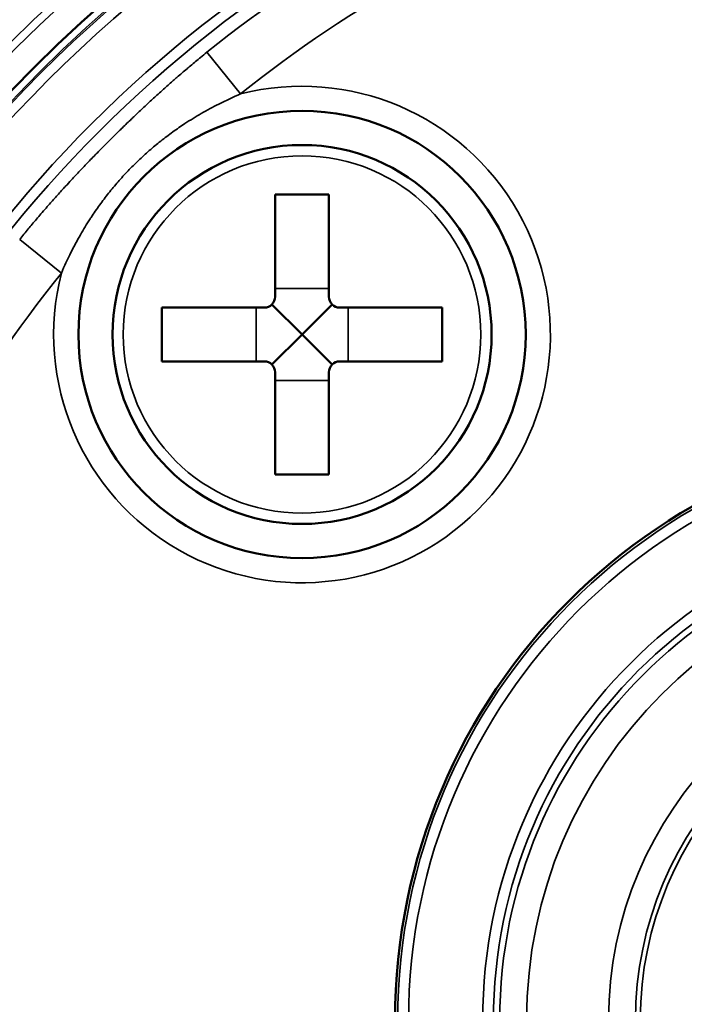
# Model space of a CAD drawing. Header units: millimetres. Extents: x 50 to 3176, y 50 to 2109.
# Tile 421 of 656: x 1170 to 1182, y 1666 to 1684. Entities that reach past the tile are written whole.
import ezdxf

# ---------------------------------------------------------------- set-up
doc = ezdxf.new("R2010")
doc.units = ezdxf.units.MM
doc.header["$LTSCALE"] = 10
doc.layers.add('Visible (ISO)', color=7, linetype='Continuous', lineweight=50)
doc.layers.add('Visible Narrow (ISO)', color=7, linetype='Continuous', lineweight=35)

msp = doc.modelspace()

# ---------------------------------------------------------------- linework, layer by layer
at = {"layer": 'Visible (ISO)'}
for p, q in [((1174.725, 1680.8895), (1174.725, 1678.9895)), ((1175.725, 1680.8895), (1174.725, 1680.8895)), ((1175.725, 1680.8895), (1175.725, 1678.9895)), ((1172.625, 1678.7895), (1172.625, 1677.7895)), ((1172.625, 1678.7895), (1174.525, 1678.7895)), ((1175.225, 1678.2895), (1174.6665, 1678.8481)), ((1175.225, 1678.2895), (1175.7836, 1678.8481)), ((1175.925, 1678.7895), (1177.825, 1678.7895)), ((1177.825, 1678.7895), (1177.825, 1677.7895)), ((1175.225, 1678.2895), (1174.6665, 1677.7309)), ((1175.225, 1678.2895), (1175.7836, 1677.7309)), ((1172.625, 1677.7895), (1174.525, 1677.7895)), ((1175.925, 1677.7895), (1177.825, 1677.7895)), ((1174.725, 1677.5895), (1174.725, 1675.6895)), ((1175.725, 1677.5895), (1175.725, 1675.6895)), ((1175.725, 1675.6895), (1174.725, 1675.6895))]:
    msp.add_line(p, q, dxfattribs=at)
for centre, radius in [((1187.953, 1665.5616), 25.0206), ((1175.225, 1678.2895), 4.15), ((1175.225, 1678.2895), 3.5172), ((1187.953, 1665.5616), 11.0017)]:
    msp.add_circle(centre, radius, dxfattribs=at)
for centre, start, end in [((1174.525, 1678.9895), 270, 0), ((1175.925, 1678.9895), 180, 270), ((1174.525, 1677.5895), 0, 90), ((1175.925, 1677.5895), 90, 180)]:
    msp.add_arc(centre, 0.2, start, end, dxfattribs=at)
at = {"layer": 'Visible Narrow (ISO)'}
for p, q in [((1173.4601, 1683.5284), (1174.0845, 1682.7544)), ((1170.7602, 1679.4301), (1169.9861, 1680.0545)), ((1174.725, 1679.143), (1175.725, 1679.143)), ((1174.3715, 1677.7895), (1174.3715, 1678.7895)), ((1176.0786, 1678.7895), (1176.0786, 1677.7895)), ((1175.725, 1677.4359), (1174.725, 1677.4359))]:
    msp.add_line(p, q, dxfattribs=at)
for centre, radius in [((1187.953, 1665.5616), 26.1573), ((1187.953, 1665.5616), 25.6575), ((1187.953, 1665.5616), 25.5128), ((1187.953, 1665.5616), 25.0203), ((1187.953, 1665.5616), 24.8897), ((1175.225, 1678.2895), 3.3172), ((1187.953, 1665.5616), 10.9511), ((1187.953, 1665.5616), 10.7511), ((1187.953, 1665.5616), 9.3757), ((1187.953, 1665.5616), 9.1758), ((1187.953, 1665.5616), 9.0597), ((1187.953, 1665.5616), 8.56), ((1187.953, 1665.5616), 7.04), ((1187.953, 1665.5616), 6.5403), ((1187.953, 1665.5616), 6.4512)]:
    msp.add_circle(centre, radius, dxfattribs=at)
for centre, radius, start, end in [((1187.953, 1665.5616), 24.8613, 103.63945, 166.36055), ((1187.953, 1665.5616), 24.6727, 103.63945, 166.36055), ((1187.953, 1665.5616), 23.5269, 107.71014, 162.28986), ((1187.953, 1665.5616), 23.328, 107.71014, 162.28986), ((1187.953, 1665.5616), 23.0836, 108.36346, 128.89125), ((1187.953, 1665.5616), 22.0891, 108.36406, 128.89125), ((1175.225, 1678.2895), 4.6083, 165.66987, 104.33013), ((1187.953, 1665.5616), 22.0891, 141.10875, 161.63649)]:
    msp.add_arc(centre, radius, start, end, dxfattribs=at)
for points, knots in [([(1169.9861, 1680.0545), (1170.039, 1680.1201), (1170.0918, 1680.1846), (1170.169, 1680.2778), (1170.1937, 1680.3073), (1170.2723, 1680.401), (1170.326, 1680.4643), (1170.4115, 1680.5636), (1170.4434, 1680.6005), (1170.4906, 1680.6545), (1170.5059, 1680.6721), (1170.5704, 1680.7454), (1170.6191, 1680.8004), (1170.7186, 1680.9114), (1170.7692, 1680.9673), (1170.8252, 1681.0285), (1170.8308, 1681.0347), (1170.873, 1681.0808), (1170.9096, 1681.1205), (1170.9987, 1681.2165), (1171.0513, 1681.2726), (1171.1229, 1681.3484), (1171.1421, 1681.3687), (1171.2153, 1681.4456), (1171.2691, 1681.5017), (1171.3511, 1681.5863), (1171.3791, 1681.6152), (1171.4339, 1681.6712), (1171.4606, 1681.6984), (1171.5473, 1681.7865), (1171.6075, 1681.8471), (1171.7122, 1681.9514), (1171.7566, 1681.9954), (1171.8246, 1682.0623), (1171.848, 1682.0852), (1171.927, 1682.1624), (1171.9828, 1682.2164), (1172.0602, 1682.2907), (1172.0812, 1682.3108), (1172.1569, 1682.383), (1172.2119, 1682.435), (1172.2967, 1682.5144), (1172.3259, 1682.5417), (1172.3665, 1682.5794), (1172.3778, 1682.5898), (1172.4429, 1682.65), (1172.4974, 1682.6999), (1172.5871, 1682.7813), (1172.6218, 1682.8127), (1172.7111, 1682.8927), (1172.7663, 1682.9417), (1172.8407, 1683.0071), (1172.8591, 1683.0232), (1172.8865, 1683.0471), (1172.8954, 1683.0548), (1172.9655, 1683.1158), (1173.0278, 1683.1694), (1173.105, 1683.2349), (1173.1187, 1683.2465), (1173.1949, 1683.3107), (1173.2583, 1683.3636), (1173.3294, 1683.4221), (1173.3359, 1683.4274), (1173.3813, 1683.4646), (1173.4205, 1683.4965), (1173.4601, 1683.5284)], [0.00000003, 0.00000003, 0.00000003, 0.00000003, 0.04577501, 0.04577501, 0.06723995, 0.06723995, 0.11450393, 0.11450393, 0.14285714, 0.14285714, 0.15658812, 0.15658812, 0.20063894, 0.20063894, 0.2468786, 0.2468786, 0.25202801, 0.25202801, 0.28571429, 0.28571429, 0.33439938, 0.33439938, 0.352258, 0.352258, 0.40243849, 0.40243849, 0.42857143, 0.42857143, 0.45340455, 0.45340455, 0.50921523, 0.50921523, 0.55003756, 0.55003756, 0.57142857, 0.57142857, 0.62186743, 0.62186743, 0.64061934, 0.64061934, 0.68905318, 0.68905318, 0.71428571, 0.71428571, 0.72394236, 0.72394236, 0.76987773, 0.76987773, 0.79846887, 0.79846887, 0.84269176, 0.84269176, 0.85714286, 0.85714286, 0.86404378, 0.86404378, 0.91142324, 0.91142324, 0.92160876, 0.92160876, 0.96774341, 0.96774341, 0.97238412, 0.97238412, 0.99999999, 0.99999999, 0.99999999, 0.99999999]), ([(1170.7602, 1679.4301), (1170.8142, 1679.5575), (1170.8732, 1679.6858), (1170.9918, 1679.9227), (1171.0499, 1680.0315), (1171.1687, 1680.2386), (1171.2287, 1680.3369), (1171.298, 1680.4437), (1171.304, 1680.4529), (1171.3611, 1680.5398), (1171.4143, 1680.6169), (1171.5231, 1680.7673), (1171.5787, 1680.8407), (1171.6931, 1680.9846), (1171.7517, 1681.055), (1171.8717, 1681.1927), (1171.9331, 1681.2598), (1172.0274, 1681.3585), (1172.0592, 1681.3911), (1172.1556, 1681.4875), (1172.2214, 1681.5504), (1172.3565, 1681.6737), (1172.4258, 1681.7342), (1172.5676, 1681.8521), (1172.6401, 1681.9096), (1172.7886, 1682.0221), (1172.8646, 1682.077), (1172.9783, 1682.1552), (1173.0153, 1682.1801), (1173.1521, 1682.27), (1173.2528, 1682.3319), (1173.4627, 1682.4535), (1173.5722, 1682.5125), (1173.8162, 1682.6355), (1173.9507, 1682.6976), (1174.0845, 1682.7544)], [0, 0, 0, 0, 0.0926342, 0.0926342, 0.1713171, 0.1713171, 0.2431904, 0.2431904, 0.25, 0.25, 0.3073599, 0.3073599, 0.3631527, 0.3631527, 0.4182934, 0.4182934, 0.4727635, 0.4727635, 0.5, 0.5, 0.5544095, 0.5544095, 0.6096058, 0.6096058, 0.66542, 0.66542, 0.7225452, 0.7225452, 0.75, 0.75, 0.8236021, 0.8236021, 0.9028002, 0.9028002, 1, 1, 1, 1])]:
    msp.add_open_spline(points, degree=3, knots=knots, dxfattribs=at)

doc.saveas('drawing.dxf')
